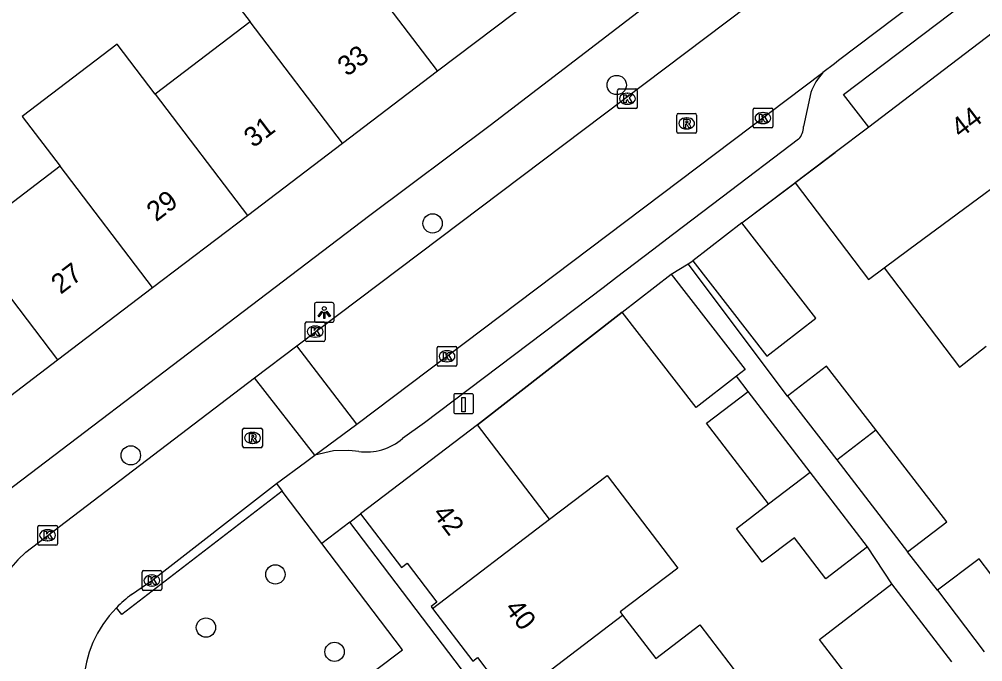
# Model space of a CAD drawing. Extents: x 160037 to 160839, y 385326 to 386441.
# Drawn here: x 160524.33 to 160573.1, y 385561.22 to 385593.76 of the extents above; entities that cross this region are included whole.
import ezdxf

# ---------------------------------------------------------------- set-up
doc = ezdxf.new("R2010")
doc.units = 0
for name, color, linetype in [('IMGEO_Boom', 7, 'Continuous'), ('IMGEO_Haag', 7, 'Continuous'), ('IMGEO_Kolk', 7, 'Continuous'), ('IMGEO_Laadpaal', 7, 'Continuous'), ('IMGEO_Lichtpunt', 7, 'Continuous'), ('IMGEO_Muur', 7, 'Continuous'), ('IMGEO_Pand', 7, 'Continuous'), ('IMGEO_Pand_nummerreeks', 7, 'Continuous'), ('IMGEO_Rijbaan_lokaal_open', 7, 'Continuous'), ('IMGEO_Rioolput', 7, 'Continuous'), ('IMGEO_Voetpad_open', 7, 'Continuous')]:
    doc.layers.add(name, color=color, linetype=linetype)

msp = doc.modelspace()

# ---------------------------------------------------------------- linework, layer by layer
at = {"layer": 'IMGEO_Boom'}
for centre in [(160554.573, 385590.43), (160545.254, 385583.42), (160529.975, 385571.672), (160537.295, 385565.641), (160533.78, 385562.949), (160540.291, 385561.72)]:
    msp.add_circle(centre, 0.489, dxfattribs=at)
at = {"layer": 'IMGEO_Haag'}
msp.add_lwpolyline([(160537.635, 385569.862), (160529.52, 385563.606), (160529.249, 385563.952)], dxfattribs=at)
at = {"layer": 'IMGEO_Kolk'}
for p, q in [((160554.617, 385589.308), (160554.617, 385590.16)), ((160554.692, 385590.234), (160555.544, 385590.234)), ((160555.105, 385590.014), (160555.13, 385590.014)), ((160555.618, 385590.16), (160555.618, 385589.308)), ((160555.128, 385589.454), (160555.103, 385589.454)), ((160555.544, 385589.234), (160554.692, 385589.234)), ((160561.478, 385588.329), (160561.478, 385589.181)), ((160561.553, 385589.255), (160562.405, 385589.255)), ((160561.966, 385589.035), (160561.991, 385589.035)), ((160562.479, 385589.181), (160562.479, 385588.329)), ((160561.989, 385588.475), (160561.964, 385588.475)), ((160562.405, 385588.255), (160561.553, 385588.255)), ((160538.806, 385577.515), (160538.806, 385578.367)), ((160538.881, 385578.441), (160539.733, 385578.441)), ((160539.294, 385578.221), (160539.319, 385578.221)), ((160539.807, 385578.367), (160539.807, 385577.515)), ((160539.317, 385577.661), (160539.292, 385577.661)), ((160539.733, 385577.441), (160538.881, 385577.441)), ((160545.559, 385577.188), (160546.411, 385577.188)), ((160545.484, 385576.262), (160545.484, 385577.114)), ((160545.972, 385576.968), (160545.997, 385576.968)), ((160546.485, 385577.114), (160546.485, 385576.262)), ((160546.411, 385576.188), (160545.559, 385576.188)), ((160545.995, 385576.408), (160545.97, 385576.408)), ((160525.262, 385567.198), (160525.262, 385568.05)), ((160525.337, 385568.124), (160526.189, 385568.124)), ((160525.75, 385567.904), (160525.775, 385567.904)), ((160526.263, 385568.05), (160526.263, 385567.198)), ((160526.189, 385567.124), (160525.337, 385567.124)), ((160525.773, 385567.344), (160525.748, 385567.344)), ((160530.543, 385564.906), (160530.543, 385565.758)), ((160530.618, 385565.832), (160531.47, 385565.832)), ((160531.031, 385565.612), (160531.056, 385565.612)), ((160531.544, 385565.758), (160531.544, 385564.906)), ((160531.054, 385565.052), (160531.029, 385565.052)), ((160531.47, 385564.832), (160530.618, 385564.832))]:
    msp.add_line(p, q, dxfattribs=at)
for points in [[(160554.617, 385589.308), (160554.617, 385590.16)], [(160554.692, 385590.234), (160555.544, 385590.234)], [(160554.938, 385589.934), (160555.061, 385589.934), (160555.061, 385589.783), (160555.191, 385589.934), (160555.355, 385589.934), (160555.209, 385589.783), (160555.362, 385589.534), (160555.21, 385589.534), (160555.125, 385589.698), (160555.061, 385589.631), (160555.061, 385589.534), (160554.938, 385589.534), (160554.938, 385589.934)], [(160555.618, 385590.16), (160555.618, 385589.308)], [(160555.544, 385589.234), (160554.692, 385589.234)], [(160561.478, 385588.329), (160561.478, 385589.181)], [(160561.553, 385589.255), (160562.405, 385589.255)], [(160561.799, 385588.955), (160561.922, 385588.955), (160561.922, 385588.804), (160562.052, 385588.955), (160562.216, 385588.955), (160562.07, 385588.804), (160562.223, 385588.555), (160562.071, 385588.555), (160561.986, 385588.719), (160561.922, 385588.652), (160561.922, 385588.555), (160561.799, 385588.555), (160561.799, 385588.955)], [(160562.479, 385589.181), (160562.479, 385588.329)], [(160562.405, 385588.255), (160561.553, 385588.255)], [(160538.806, 385577.515), (160538.806, 385578.367)], [(160538.881, 385578.441), (160539.733, 385578.441)], [(160539.127, 385578.141), (160539.25, 385578.141), (160539.25, 385577.99), (160539.38, 385578.141), (160539.544, 385578.141), (160539.398, 385577.99), (160539.551, 385577.741), (160539.399, 385577.741), (160539.314, 385577.905), (160539.25, 385577.838), (160539.25, 385577.741), (160539.127, 385577.741), (160539.127, 385578.141)], [(160539.807, 385578.367), (160539.807, 385577.515)], [(160539.733, 385577.441), (160538.881, 385577.441)], [(160545.559, 385577.188), (160546.411, 385577.188)], [(160545.484, 385576.262), (160545.484, 385577.114)], [(160545.805, 385576.888), (160545.928, 385576.888), (160545.928, 385576.737), (160546.058, 385576.888), (160546.222, 385576.888), (160546.076, 385576.737), (160546.229, 385576.488), (160546.077, 385576.488), (160545.992, 385576.652), (160545.928, 385576.585), (160545.928, 385576.488), (160545.805, 385576.488), (160545.805, 385576.888)], [(160546.485, 385577.114), (160546.485, 385576.262)], [(160546.411, 385576.188), (160545.559, 385576.188)], [(160525.262, 385567.198), (160525.262, 385568.05)], [(160525.337, 385568.124), (160526.189, 385568.124)], [(160526.263, 385568.05), (160526.263, 385567.198)], [(160525.583, 385567.824), (160525.706, 385567.824), (160525.706, 385567.673), (160525.836, 385567.824), (160526, 385567.824), (160525.854, 385567.673), (160526.007, 385567.424), (160525.855, 385567.424), (160525.77, 385567.588), (160525.706, 385567.521), (160525.706, 385567.424), (160525.583, 385567.424), (160525.583, 385567.824)], [(160526.189, 385567.124), (160525.337, 385567.124)], [(160530.543, 385564.906), (160530.543, 385565.758)], [(160530.618, 385565.832), (160531.47, 385565.832)], [(160530.864, 385565.532), (160530.987, 385565.532), (160530.987, 385565.381), (160531.117, 385565.532), (160531.281, 385565.532), (160531.135, 385565.381), (160531.288, 385565.132), (160531.136, 385565.132), (160531.051, 385565.296), (160530.987, 385565.229), (160530.987, 385565.132), (160530.864, 385565.132), (160530.864, 385565.532)], [(160531.544, 385565.758), (160531.544, 385564.906)], [(160531.47, 385564.832), (160530.618, 385564.832)]]:
    msp.add_lwpolyline(points, dxfattribs=at)
for centre, start, end in [((160554.694, 385590.158), 91.552, 178.448), ((160554.694, 385590.158), 91.552, 178.448), ((160555.542, 385590.158), 1.552, 88.448), ((160555.542, 385590.158), 1.552, 88.448), ((160554.694, 385589.31), 181.552, 268.448), ((160554.694, 385589.31), 181.552, 268.448), ((160555.542, 385589.31), 271.552, 358.448), ((160555.542, 385589.31), 271.552, 358.448), ((160561.555, 385589.179), 91.552, 178.448), ((160561.555, 385589.179), 91.552, 178.448), ((160562.403, 385589.179), 1.552, 88.448), ((160562.403, 385589.179), 1.552, 88.448), ((160561.555, 385588.331), 181.552, 268.448), ((160561.555, 385588.331), 181.552, 268.448), ((160562.403, 385588.331), 271.552, 358.448), ((160562.403, 385588.331), 271.552, 358.448), ((160538.883, 385578.365), 91.552, 178.448), ((160538.883, 385578.365), 91.552, 178.448), ((160539.731, 385578.365), 1.552, 88.448), ((160539.731, 385578.365), 1.552, 88.448), ((160538.883, 385577.517), 181.552, 268.448), ((160538.883, 385577.517), 181.552, 268.448), ((160539.731, 385577.517), 271.552, 358.448), ((160539.731, 385577.517), 271.552, 358.448), ((160545.561, 385577.112), 91.552, 178.448), ((160545.561, 385577.112), 91.552, 178.448), ((160546.409, 385577.112), 1.552, 88.448), ((160546.409, 385577.112), 1.552, 88.448), ((160545.561, 385576.264), 181.552, 268.448), ((160545.561, 385576.264), 181.552, 268.448), ((160546.409, 385576.264), 271.552, 358.448), ((160546.409, 385576.264), 271.552, 358.448), ((160525.339, 385568.048), 91.552, 178.448), ((160525.339, 385568.048), 91.552, 178.448), ((160526.187, 385568.048), 1.552, 88.448), ((160526.187, 385568.048), 1.552, 88.448), ((160525.339, 385567.2), 181.552, 268.448), ((160525.339, 385567.2), 181.552, 268.448), ((160526.187, 385567.2), 271.552, 358.448), ((160526.187, 385567.2), 271.552, 358.448), ((160530.62, 385565.756), 91.552, 178.448), ((160530.62, 385565.756), 91.552, 178.448), ((160531.468, 385565.756), 1.552, 88.448), ((160531.468, 385565.756), 1.552, 88.448), ((160530.62, 385564.908), 181.552, 268.448), ((160530.62, 385564.908), 181.552, 268.448), ((160531.468, 385564.908), 271.552, 358.448), ((160531.468, 385564.908), 271.552, 358.448)]:
    msp.add_arc(centre, 0.0765, start, end, dxfattribs=at)
for centre, major_axis, ratio, start_param, end_param in [((160555.104, 385589.734), (-0.387, 0.002), 0.722429, 4.712389, 7.853982), ((160555.129, 385589.734), (-0.39, 0.002), 0.717154, 1.570796, 4.712389), ((160561.965, 385588.755), (-0.387, 0.002), 0.722429, 4.712389, 7.853982), ((160561.99, 385588.755), (-0.39, 0.002), 0.717154, 1.570796, 4.712389), ((160539.293, 385577.941), (-0.387, 0.002), 0.722429, 4.712389, 7.853982), ((160539.318, 385577.941), (-0.39, 0.002), 0.717154, 1.570796, 4.712389), ((160545.971, 385576.688), (-0.387, 0.002), 0.722429, 4.712389, 7.853982), ((160545.996, 385576.688), (-0.39, 0.002), 0.717154, 1.570796, 4.712389), ((160525.749, 385567.624), (-0.387, 0.002), 0.722429, 4.712389, 7.853982), ((160525.774, 385567.624), (-0.39, 0.002), 0.717154, 1.570796, 4.712389), ((160531.03, 385565.332), (-0.387, 0.002), 0.722429, 4.712389, 7.853982), ((160531.055, 385565.332), (-0.39, 0.002), 0.717154, 1.570796, 4.712389)]:
    msp.add_ellipse(centre, major_axis=major_axis, ratio=ratio, start_param=start_param, end_param=end_param, dxfattribs=at)
at = {"layer": 'IMGEO_Laadpaal'}
for p, q in [((160547.237, 385574.792), (160546.396, 385574.792)), ((160547.237, 385574.792), (160546.396, 385574.792)), ((160547.321, 385573.876), (160547.321, 385574.717)), ((160547.321, 385573.876), (160547.321, 385574.717)), ((160546.321, 385574.708), (160546.321, 385573.867)), ((160546.321, 385574.708), (160546.321, 385573.867)), ((160546.405, 385573.792), (160547.246, 385573.792)), ((160546.405, 385573.792), (160547.246, 385573.792))]:
    msp.add_line(p, q, dxfattribs=at)
msp.add_lwpolyline([(160546.736, 385574.605), (160546.896, 385574.605), (160546.896, 385573.872), (160546.736, 385573.872), (160546.736, 385574.605)], dxfattribs=at)
for centre, start, end in [((160546.399, 385574.714), 92.4484, 184.2845), ((160546.399, 385574.714), 92.4484, 184.2845), ((160547.243, 385574.714), 2.4484, 94.2845), ((160547.243, 385574.714), 2.4484, 94.2845), ((160546.399, 385573.87), 182.4484, 274.2845), ((160546.399, 385573.87), 182.4484, 274.2845), ((160547.243, 385573.87), 272.4484, 4.2845), ((160547.243, 385573.87), 272.4484, 4.2845)]:
    msp.add_arc(centre, 0.0779, start, end, dxfattribs=at)
at = {"layer": 'IMGEO_Lichtpunt'}
for p, q in [((160539.269, 385579.312), (160539.269, 385578.505)), ((160539.269, 385579.312), (160539.269, 385578.505)), ((160540.171, 385579.407), (160539.363, 385579.407)), ((160540.171, 385579.407), (160539.363, 385579.407)), ((160540.265, 385578.505), (160540.265, 385579.312)), ((160540.265, 385578.505), (160540.265, 385579.312)), ((160539.363, 385578.411), (160540.171, 385578.411)), ((160539.363, 385578.411), (160540.171, 385578.411))]:
    msp.add_line(p, q, dxfattribs=at)
for points in [[(160539.643, 385578.976), (160539.682, 385578.948), (160539.494, 385578.686), (160539.456, 385578.713), (160539.643, 385578.976)], [(160539.745, 385578.928), (160539.792, 385578.928), (160539.792, 385578.606), (160539.745, 385578.606), (160539.745, 385578.928)], [(160539.855, 385578.948), (160539.893, 385578.975), (160540.08, 385578.713), (160540.041, 385578.685), (160539.855, 385578.948)]]:
    msp.add_lwpolyline(points, dxfattribs=at)
msp.add_circle((160539.768, 385579.11), 0.0994, dxfattribs=at)
for centre, start, end in [((160539.363, 385579.312), 90, 180), ((160539.363, 385579.312), 90, 180), ((160540.171, 385579.312), 0, 90), ((160540.171, 385579.312), 0, 90), ((160539.363, 385578.505), 180, 270), ((160539.363, 385578.505), 180, 270), ((160540.171, 385578.505), 270, 0), ((160540.171, 385578.505), 270, 360)]:
    msp.add_arc(centre, 0.0946, start, end, dxfattribs=at)
at = {"layer": 'IMGEO_Muur'}
for points in [[(160560.911, 385583.451), (160565.628, 385587.004)], [(160547.523, 385573.215), (160554.844, 385578.917)]]:
    msp.add_lwpolyline(points, dxfattribs=at)
at = {"layer": 'IMGEO_Pand'}
for points in [[(160540.823, 385597.291), (160538.421, 385600.449), (160533.612, 385596.792), (160536.014, 385593.633)], [(160545.5, 385591.141), (160540.823, 385597.291)], [(160545.5, 385591.141), (160550.31, 385594.8)], [(160536.014, 385593.633), (160531.204, 385589.974)], [(160540.691, 385587.483), (160536.014, 385593.633)], [(160577.403, 385588.035), (160573.589, 385593.054), (160567.331, 385588.298)], [(160531.204, 385589.974), (160529.288, 385592.493), (160524.478, 385588.835), (160526.394, 385586.315)], [(160540.691, 385587.483), (160545.5, 385591.141)], [(160531.204, 385589.974), (160535.881, 385583.825)], [(160567.331, 385588.298), (160565.628, 385587.004), (160563.613, 385585.473)], [(160568.108, 385581.165), (160569.362, 385582.092), (160577.403, 385588.035)], [(160535.881, 385583.825), (160540.691, 385587.483)], [(160526.394, 385586.315), (160521.585, 385582.657)], [(160531.071, 385580.166), (160526.394, 385586.315)], [(160563.613, 385585.473), (160567.326, 385580.587), (160568.108, 385581.165)], [(160531.071, 385580.166), (160535.881, 385583.825)], [(160558.426, 385581.523), (160562.171, 385576.695), (160564.656, 385578.623), (160560.911, 385583.451)], [(160560.911, 385583.451), (160558.426, 385581.523)], [(160521.585, 385582.657), (160526.262, 385576.508)], [(160568.108, 385581.165), (160571.926, 385576.142), (160573.275, 385577.197)], [(160554.844, 385578.917), (160557.329, 385580.845)], [(160557.329, 385580.845), (160561.074, 385576.017), (160560.638, 385575.679)], [(160526.262, 385576.508), (160531.071, 385580.166)], [(160560.638, 385575.679), (160558.589, 385574.089), (160554.844, 385578.917)], [(160521.452, 385572.849), (160526.262, 385576.508)], [(160567.695, 385572.958), (160565.202, 385576.196), (160563.227, 385574.675)], [(160562.255, 385569.213), (160559.124, 385573.3), (160561.231, 385574.914)], [(160564.366, 385570.822), (160561.231, 385574.914)], [(160563.227, 385574.675), (160565.711, 385571.451)], [(160547.523, 385573.215), (160541.608, 385568.703)], [(160551.171, 385568.432), (160547.523, 385573.215)], [(160565.711, 385571.451), (160567.695, 385572.958)], [(160569.303, 385566.786), (160571.278, 385568.306), (160567.695, 385572.958)], [(160565.711, 385571.451), (160569.303, 385566.786)], [(160562.255, 385569.213), (160564.366, 385570.822)], [(160567.267, 385567.036), (160564.366, 385570.822)], [(160551.171, 385568.432), (160554.085, 385570.654), (160557.663, 385565.965), (160554.75, 385563.742), (160554.871, 385563.583)], [(160567.267, 385567.036), (160565.16, 385565.422), (160563.571, 385567.495), (160561.943, 385566.254), (160560.631, 385567.975), (160562.255, 385569.213)], [(160541.608, 385568.703), (160543.677, 385565.991), (160543.964, 385566.21), (160545.471, 385564.234), (160545.175, 385564.008), (160545.246, 385563.914)], [(160545.246, 385563.914), (160551.171, 385568.432)], [(160575.28, 385563.319), (160572.93, 385566.433), (160570.821, 385564.842)], [(160569.469, 385559.624), (160569.454, 385559.644), (160567.856, 385558.418), (160564.943, 385562.213), (160564.838, 385562.35), (160568.504, 385565.163)], [(160571.542, 385561.205), (160568.504, 385565.163)], [(160570.821, 385564.842), (160573.177, 385561.72)], [(160545.246, 385563.914), (160547.286, 385561.241), (160547.529, 385561.425), (160549.119, 385559.341), (160548.892, 385559.168), (160548.961, 385559.077)], [(160548.961, 385559.077), (160554.871, 385563.583)], [(160554.871, 385563.583), (160556.548, 385561.384), (160558.782, 385563.088), (160560.744, 385560.516), (160558.51, 385558.813)]]:
    msp.add_lwpolyline(points, dxfattribs=at)
at = {"layer": 'IMGEO_Rijbaan_lokaal_open'}
for points in [[(160538.386, 385577.219), (160571.518, 385602.242)], [(160574.524, 385598.269), (160565.804, 385591.667), (160565.606, 385591.507), (160565.014, 385591.06)], [(160541.415, 385573.243), (160565.014, 385591.06)], [(160536.236, 385575.591), (160538.386, 385577.219)], [(160541.415, 385573.243), (160538.386, 385577.219)], [(160524.668, 385566.762), (160536.236, 385575.591)], [(160539.29, 385571.676), (160536.236, 385575.591)], [(160539.29, 385571.676), (160541.415, 385573.243)], [(160537.348, 385570.24), (160538.821, 385571.329), (160539.29, 385571.676)], [(160530.019, 385564.617), (160531.044, 385565.332), (160537.348, 385570.24)]]:
    msp.add_lwpolyline(points, dxfattribs=at)
for centre, radius, start, end in [((160529.705, 385561.051), 7.615, 131.409, 196.7806), ((160533.535, 385559.767), 5.991, 125.9438, 135.6864), ((160533.473, 385559.833), 5.9, 135.7213, 217.6223)]:
    msp.add_arc(centre, radius, start, end, dxfattribs=at)
at = {"layer": 'IMGEO_Rioolput'}
for p, q in [((160557.615, 385588.058), (160557.615, 385588.91)), ((160557.69, 385588.984), (160558.542, 385588.984)), ((160558.616, 385588.91), (160558.616, 385588.058)), ((160558.103, 385588.764), (160558.128, 385588.764)), ((160558.542, 385587.984), (160557.69, 385587.984)), ((160558.126, 385588.204), (160558.101, 385588.204)), ((160535.634, 385572.13), (160535.634, 385572.982)), ((160535.709, 385573.056), (160536.561, 385573.056)), ((160536.122, 385572.836), (160536.147, 385572.836)), ((160536.635, 385572.982), (160536.635, 385572.13)), ((160536.561, 385572.056), (160535.709, 385572.056)), ((160536.145, 385572.276), (160536.12, 385572.276))]:
    msp.add_line(p, q, dxfattribs=at)
for points in [[(160557.615, 385588.058), (160557.615, 385588.91)], [(160557.69, 385588.984), (160558.542, 385588.984)], [(160558.616, 385588.91), (160558.616, 385588.058)], [(160558.204, 385588.682), (160557.952, 385588.684), (160557.952, 385588.284)], [(160557.952, 385588.284), (160558.076, 385588.284), (160558.076, 385588.446), (160558.087, 385588.446)], [(160558.13, 385588.603), (160558.076, 385588.603), (160558.076, 385588.522)], [(160558.076, 385588.522), (160558.128, 385588.522)], [(160558.134, 385588.417), (160558.205, 385588.284), (160558.345, 385588.284), (160558.28, 385588.41)], [(160558.542, 385587.984), (160557.69, 385587.984)], [(160535.634, 385572.13), (160535.634, 385572.982)], [(160535.709, 385573.056), (160536.561, 385573.056)], [(160536.635, 385572.982), (160536.635, 385572.13)], [(160536.223, 385572.754), (160535.971, 385572.756), (160535.971, 385572.356)], [(160535.971, 385572.356), (160536.095, 385572.356), (160536.095, 385572.518), (160536.106, 385572.518)], [(160536.149, 385572.675), (160536.095, 385572.675), (160536.095, 385572.594)], [(160536.095, 385572.594), (160536.147, 385572.594)], [(160536.153, 385572.489), (160536.224, 385572.356), (160536.364, 385572.356), (160536.299, 385572.482)], [(160536.561, 385572.056), (160535.709, 385572.056)]]:
    msp.add_lwpolyline(points, dxfattribs=at)
for centre, radius, start, end in [((160557.692, 385588.908), 0.0765, 91.552, 178.448), ((160557.692, 385588.908), 0.0765, 91.552, 178.448), ((160558.54, 385588.908), 0.0765, 1.552, 88.448), ((160558.54, 385588.908), 0.0765, 1.552, 88.448), ((160558.086, 385588.393), 0.0533, 26.0293, 88.6989), ((160558.112, 385588.711), 0.19, 274.7715, 282.9687), ((160558.136, 385588.507), 0.0964, 77.0061, 93.1865), ((160558.15, 385588.564), 0.0378, 276.6634, 79.6772), ((160558.203, 385588.572), 0.109, 350.3612, 89.416), ((160558.201, 385588.572), 0.112, 277.5842, 350.9817), ((160558.185, 385588.357), 0.108, 29.5134, 73.7905), ((160557.692, 385588.06), 0.0765, 181.552, 268.448), ((160557.692, 385588.06), 0.0765, 181.552, 268.448), ((160558.54, 385588.06), 0.0765, 271.552, 358.448), ((160558.54, 385588.06), 0.0765, 271.552, 358.448), ((160535.711, 385572.98), 0.0765, 91.552, 178.448), ((160535.711, 385572.98), 0.0765, 91.552, 178.448), ((160536.559, 385572.98), 0.0765, 1.552, 88.448), ((160536.559, 385572.98), 0.0765, 1.552, 88.448), ((160536.105, 385572.465), 0.0533, 26.0293, 88.6989), ((160536.131, 385572.783), 0.19, 274.7715, 282.9687), ((160536.155, 385572.579), 0.0964, 77.0061, 93.1865), ((160536.169, 385572.636), 0.0378, 276.6634, 79.6772), ((160536.222, 385572.644), 0.109, 350.3612, 89.416), ((160536.22, 385572.644), 0.112, 277.5842, 350.9817), ((160536.204, 385572.429), 0.108, 29.5134, 73.7905), ((160535.711, 385572.132), 0.0765, 181.552, 268.448), ((160535.711, 385572.132), 0.0765, 181.552, 268.448), ((160536.559, 385572.132), 0.0765, 271.552, 358.448), ((160536.559, 385572.132), 0.0765, 271.552, 358.448)]:
    msp.add_arc(centre, radius, start, end, dxfattribs=at)
for centre, major_axis, ratio, start_param, end_param in [((160558.102, 385588.484), (-0.387, 0.002), 0.722429, 4.712389, 7.853982), ((160558.127, 385588.484), (-0.39, 0.002), 0.717154, 1.570796, 4.712389), ((160536.121, 385572.556), (-0.387, 0.002), 0.722429, 4.712389, 7.853982), ((160536.146, 385572.556), (-0.39, 0.002), 0.717154, 1.570796, 4.712389)]:
    msp.add_ellipse(centre, major_axis=major_axis, ratio=ratio, start_param=start_param, end_param=end_param, dxfattribs=at)
at = {"layer": 'IMGEO_Voetpad_open'}
for points in [[(160569.788, 385604.966), (160548.164, 385588.386), (160542.084, 385583.823), (160516.064, 385564.038)], [(160567.331, 385588.298), (160566.063, 385589.953), (160575.476, 385597.093)], [(160564.402, 385590.053), (160564.034, 385588.322)], [(160563.779, 385587.689), (160559.909, 385584.743), (160557.406, 385582.838), (160556.386, 385582.061), (160554.57, 385580.678), (160553.882, 385580.158), (160544.85, 385573.323), (160543.734, 385572.517)], [(160560.911, 385583.451), (160563.613, 385585.473)], [(160557.329, 385580.845), (160558.186, 385581.375)], [(160558.186, 385581.375), (160558.426, 385581.523)], [(160563.227, 385574.675), (160558.186, 385581.375)], [(160554.844, 385578.917), (160547.523, 385573.215)], [(160561.231, 385574.914), (160560.638, 385575.679)], [(160541.512, 385571.866), (160541.008, 385571.919), (160540.236, 385571.906), (160539.29, 385571.676)], [(160537.348, 385570.24), (160537.635, 385569.862)], [(160539.647, 385567.209), (160537.635, 385569.862)], [(160541.062, 385568.287), (160541.608, 385568.703)], [(160541.062, 385568.287), (160539.647, 385567.209)], [(160578.104, 385520.793), (160577.487, 385520.322), (160541.062, 385568.287)], [(160535.197, 385555.396), (160543.734, 385561.817), (160539.647, 385567.209)], [(160568.504, 385565.163), (160567.267, 385567.036)], [(160570.821, 385564.842), (160569.303, 385566.786)]]:
    msp.add_lwpolyline(points, dxfattribs=at)
for centre, radius, start, end in [((160567.323, 385588.967), 3.116, 137.8119, 159.6102), ((160563.11, 385588.326), 0.924, 316.3778, 359.7387), ((160541.89, 385574.694), 2.853, 262.3936, 310.2654)]:
    msp.add_arc(centre, radius, start, end, dxfattribs=at)

# ---------------------------------------------------------------- texts
at = {"layer": 'IMGEO_Pand_nummerreeks'}
for s, rotation, p in [('33', 37.2583, (160540.925, 385590.827)), ('44', 37.2308, (160571.979, 385587.711)), ('31', 37.2583, (160536.182, 385587.219)), ('29', 37.2583, (160531.259, 385583.475)), ('27', 37.2583, (160526.426, 385579.798)), ('42', 307.2176, (160545.221, 385568.709)), ('40', 307.2191, (160548.869, 385563.907))]:
    msp.add_text(s, height=1, rotation=rotation, dxfattribs=at).set_placement(p)

doc.saveas('drawing.dxf')
